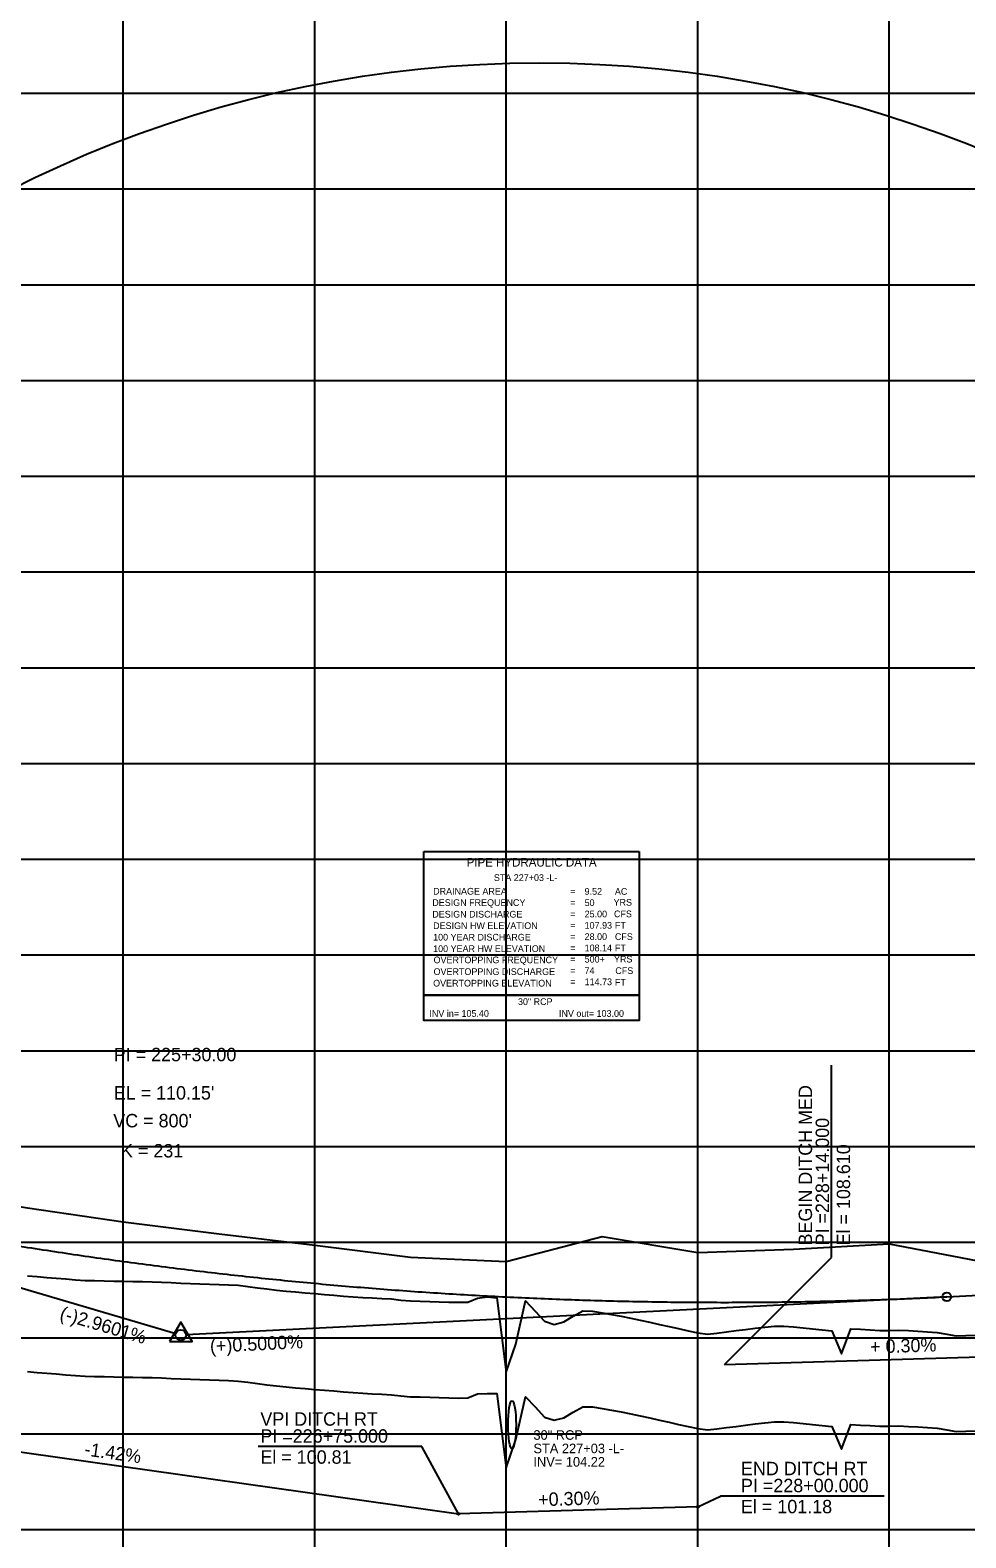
# Model space of a CAD drawing. Extents: x 2345490 to 2436403, y 465165 to 573888.
# Drawn here: x 2402773 to 2403262, y 564872 to 565659 of the extents above; entities that cross this region are included whole.
import ezdxf

# ---------------------------------------------------------------- set-up
doc = ezdxf.new("R2010")
doc.units = 0
for name, color, linetype in [('Old_Level_1', 7, 'Continuous'), ('Old_Level_2', 7, 'Continuous'), ('Old_Level_3', 7, 'Continuous'), ('Old_Level_4', 7, 'Continuous'), ('Old_Level_57', 7, 'Continuous'), ('Old_Level_62', 7, 'Continuous'), ('Old_Level_63', 7, 'Continuous')]:
    doc.layers.add(name, color=color, linetype=linetype)

msp = doc.modelspace()

# ---------------------------------------------------------------- linework, layer by layer
at = {"layer": 'Old_Level_1'}
for points in [[(2402771.5425, 564958.97175), (2402776.5425, 564958.561), (2402781.5425, 564958.1515), (2402786.5425, 564957.743), (2402791.5425, 564957.336), (2402796.5425, 564956.92975), (2402801.5425, 564956.578), (2402806.5425, 564956.469), (2402811.5425, 564956.3615), (2402816.5425, 564956.25525), (2402821.5425, 564956.15), (2402826.5425, 564956.04625), (2402831.5425, 564955.94375), (2402836.5425, 564955.83425), (2402841.5425, 564955.667), (2402846.5425, 564955.4255), (2402851.5425, 564955.23275), (2402856.5425, 564955.05325), (2402861.5425, 564954.87525), (2402866.5425, 564954.6985), (2402871.5425, 564954.5235)], [(2402871.5425, 564954.5235), (2402876.5425, 564954.34975), (2402881.5425, 564954.0325), (2402886.5425, 564953.3925), (2402891.5425, 564952.754), (2402896.5425, 564952.1165), (2402901.5425, 564951.4805), (2402906.5425, 564951.0175), (2402911.5425, 564950.5755), (2402916.5425, 564950.1345), (2402921.5425, 564949.70225), (2402926.5425, 564949.282), (2402931.5425, 564948.86325), (2402936.5425, 564948.44525), (2402941.5425, 564948.0285), (2402946.5425, 564947.68525), (2402951.5425, 564947.425), (2402956.5425, 564947.16625), (2402961.5425, 564946.905), (2402966.5425, 564946.29275), (2402971.5425, 564945.86475), (2402976.5425, 564945.72625), (2402981.5425, 564945.58875), (2402986.5425, 564945.452), (2402991.5425, 564945.3165), (2402996.5425, 564945.18175), (2403001.5425, 564945.198), (2403006.5425, 564947.38775), (2403011.5425, 564947.4585), (2403016.5425, 564947.55475), (2403021.5425, 564908.7185), (2403026.5425, 564923.52875), (2403031.5425, 564945.87025), (2403036.5425, 564940.549), (2403041.5425, 564935.226), (2403046.5425, 564933.5305), (2403051.5425, 564934.90525), (2403056.5425, 564937.7845), (2403061.5425, 564940.65175), (2403066.5425, 564940.57375), (2403071.5425, 564939.71475), (2403076.5425, 564938.8555), (2403081.5425, 564937.99675), (2403086.5425, 564936.95925), (2403091.5425, 564935.8675), (2403096.5425, 564934.75825), (2403101.5425, 564933.6495), (2403106.5425, 564932.541), (2403111.5425, 564931.4225), (2403116.5425, 564930.304), (2403121.5425, 564929.18575), (2403126.5425, 564928.53075), (2403131.5425, 564929.14175), (2403136.5425, 564929.75675), (2403141.5425, 564930.37575), (2403146.5425, 564930.99875), (2403151.5425, 564931.626), (2403156.5425, 564932.257), (2403161.5425, 564932.7085), (2403166.5425, 564932.763), (2403171.5425, 564932.31075), (2403176.5425, 564931.80475), (2403181.5425, 564931.3), (2403186.5425, 564930.79625), (2403191.5425, 564930.294), (2403196.5425, 564918.529), (2403201.5425, 564931.3495), (2403206.5425, 564931.0555), (2403211.5425, 564930.76325), (2403216.5425, 564930.4725), (2403221.5425, 564930.526), (2403226.5425, 564930.65175), (2403231.5425, 564930.35825), (2403236.5425, 564930.06475), (2403241.5425, 564929.77175), (2403246.5425, 564929.479), (2403251.5425, 564928.64275), (2403256.5425, 564927.65525), (2403261.5425, 564927.80625), (2403266.5425, 564927.95875)]]:
    msp.add_lwpolyline(points, dxfattribs=at)
at = {"layer": 'Old_Level_2'}
for p, q in [((2402451.5425, 565096.43975), (2402848.90575, 564978.8145)), ((2403251.5425, 564998.034), (2402854.28925, 564978.17125)), ((2403251.5425, 564998.034), (2403271.5425, 564999.034))]:
    msp.add_line(p, q, dxfattribs=at)
msp.add_lwpolyline([(2402845.68225, 564974.60625), (2402857.42475, 564974.60625), (2402851.55375, 564984.732)], close=True, dxfattribs=at)
for centre, radius in [((2403251.5425, 564998.034), 2.25), ((2402851.5425, 564978.034), 2.75)]:
    msp.add_circle(centre, radius, dxfattribs=at)
msp.add_spline([(2402451.5425, 565096.43975), (2402467.5425, 565091.75875), (2402483.5425, 565087.18875), (2402499.5425, 565082.72925), (2402515.5425, 565078.3805), (2402531.5425, 565074.1425), (2402547.5425, 565070.01525), (2402563.5425, 565065.99875), (2402579.5425, 565062.093), (2402595.5425, 565058.298), (2402611.5425, 565054.6135), (2402627.5425, 565051.04), (2402643.5425, 565047.577), (2402659.5425, 565044.225), (2402675.5425, 565040.9835), (2402691.5425, 565037.85275), (2402707.5425, 565034.83275), (2402723.5425, 565031.9235), (2402739.5425, 565029.125), (2402755.5425, 565026.437), (2402771.5425, 565023.86), (2402787.5425, 565021.3935), (2402803.5425, 565019.038), (2402819.5425, 565016.793), (2402835.5425, 565014.65875), (2402851.5425, 565012.63525), (2402867.5425, 565010.7225), (2402883.5425, 565008.9205), (2402899.5425, 565007.22925), (2402915.5425, 565005.64875), (2402931.5425, 565004.17875), (2402947.5425, 565002.81975), (2402963.5425, 565001.57125), (2402979.5425, 565000.4335), (2402995.5425, 564999.40675), (2403011.5425, 564998.4905), (2403027.5425, 564997.685), (2403043.5425, 564996.99), (2403059.5425, 564996.406), (2403075.5425, 564995.93275), (2403091.5425, 564995.57), (2403107.5425, 564995.31825), (2403123.5425, 564995.177), (2403139.5425, 564995.14675), (2403155.5425, 564995.227), (2403171.5425, 564995.418), (2403187.5425, 564995.71975), (2403203.5425, 564996.13225), (2403219.5425, 564996.65525), (2403235.5425, 564997.28925), (2403251.5425, 564998.034)], degree=3, dxfattribs=at)
at = {"layer": 'Old_Level_3'}
for p, q in [((2403191.42039, 565018.51189), (2403191.42039, 565118.92023)), ((2403135.5425, 564962.634), (2403191.42039, 565018.51189)), ((2402671.54246, 564930.734), (2402996.5427, 564884.634)), ((2402977.38123, 564919.86066), (2402891.98618, 564919.86066)), ((2402996.5427, 564884.634), (2402977.38123, 564919.86066)), ((2403121.5425, 564888.334), (2403133.49789, 564893.99187)), ((2403218.89294, 564893.99187), (2403133.49789, 564893.99187)), ((2403121.5425, 564888.334), (2402996.5427, 564884.634))]:
    msp.add_line(p, q, dxfattribs=at)
msp.add_lwpolyline([(2403135.5425, 564962.634), (2403402.5425, 564970.634)], dxfattribs=at)
for centre in [(2402996.5427, 564884.634), (2403121.5425, 564888.334)]:
    msp.add_circle(centre, 0.5, dxfattribs=at)
msp.add_ellipse((2403024.5425, 564931.234), major_axis=(0, 12.5), ratio=0.166912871, dxfattribs=at)
at = {"layer": 'Old_Level_4'}
for p, q in [((2402978.4365, 565230.5174), (2403090.9365, 565230.5174)), ((2402978.4365, 565155.5174), (2402978.4365, 565230.5174)), ((2403090.9365, 565230.5174), (2403090.9365, 565155.5174)), ((2403090.9365, 565155.5174), (2402978.4365, 565155.5174))]:
    msp.add_line(p, q, dxfattribs=at)
msp.add_lwpolyline([(2402978.4365, 565155.5174), (2403090.9365, 565155.5174), (2403090.9365, 565142.3024), (2402978.4365, 565142.3024)], close=True, dxfattribs=at)
at = {"layer": 'Old_Level_57'}
for p, q in [((2402821.54225, 564276.534), (2402821.54225, 566615.2835)), ((2402921.54225, 564276.534), (2402921.54225, 566615.2835)), ((2403021.54225, 564276.534), (2403021.54225, 566615.2835)), ((2403121.54225, 564276.534), (2403121.54225, 566615.2835)), ((2403221.54225, 564276.534), (2403221.54225, 566615.2835)), ((2381271.5425, 565626.534), (2410861.12275, 565626.534)), ((2381271.5425, 565576.534), (2410861.12275, 565576.534)), ((2381271.5425, 565526.534), (2410861.12275, 565526.534)), ((2381271.5425, 565476.534), (2410861.12275, 565476.534)), ((2381271.5425, 565426.534), (2410861.12275, 565426.534)), ((2381271.5425, 565376.534), (2410861.12275, 565376.534)), ((2381271.5425, 565326.534), (2410861.12275, 565326.534)), ((2381271.5425, 565276.534), (2410861.12275, 565276.534)), ((2381271.5425, 565226.534), (2410861.12275, 565226.534)), ((2381271.5425, 565176.534), (2410861.12275, 565176.534)), ((2381271.5425, 565126.534), (2410861.12275, 565126.534)), ((2381271.5425, 565076.534), (2410861.12275, 565076.534)), ((2381271.5425, 565026.534), (2410861.12275, 565026.534)), ((2381271.5425, 564976.534), (2410861.12275, 564976.534)), ((2381271.5425, 564926.534), (2410861.12275, 564926.534)), ((2381271.5425, 564876.534), (2410861.12275, 564876.534))]:
    msp.add_line(p, q, dxfattribs=at)
at = {"layer": 'Old_Level_62'}
msp.add_line((2403021.5425, 565016.434), (2403071.5425, 565029.534), dxfattribs=at)
msp.add_lwpolyline([(2402521.5425, 565050.534), (2402571.5425, 565043.634), (2402621.5425, 565067.234), (2402671.5425, 565063.834), (2402721.5425, 565052.934), (2402771.5425, 565044.534), (2402821.5425, 565037.234), (2402871.5425, 565030.934), (2402921.5425, 565024.934), (2402971.5425, 565018.734), (2403021.5425, 565016.434)], dxfattribs=at)
msp.add_circle((2403039.02021, 565034.37016), 608.04403, dxfattribs=at)
at = {"layer": 'Old_Level_63'}
for points in [[(2403071.5425, 565029.534), (2403121.5425, 565021.134), (2403171.5425, 565022.834), (2403221.5425, 565025.634), (2403271.5425, 565016.034), (2403321.5425, 565003.834), (2403371.5425, 565004.234), (2403421.5425, 565004.034), (2403471.5425, 565002.734), (2403521.5425, 564999.234), (2403571.5425, 564995.734)], [(2402771.5425, 565008.96725), (2402776.5425, 565008.5565), (2402781.5425, 565008.147), (2402786.5425, 565007.7385), (2402791.5425, 565007.3315), (2402796.5425, 565006.92525), (2402801.5425, 565006.57225), (2402806.5425, 565006.46325), (2402811.5425, 565006.35575), (2402816.5425, 565006.24925), (2402821.5425, 565006.14425), (2402826.5425, 565006.0405), (2402831.5425, 565005.938), (2402836.5425, 565005.82825), (2402841.5425, 565005.6615), (2402846.5425, 565005.42), (2402851.5425, 565005.22625), (2402856.5425, 565005.04675), (2402861.5425, 565004.8685), (2402866.5425, 565004.692), (2402871.5425, 565004.51675)], [(2402871.5425, 565004.51675), (2402876.5425, 565004.34325), (2402881.5425, 565004.028), (2402886.5425, 565003.388), (2402891.5425, 565002.74925), (2402896.5425, 565002.112), (2402901.5425, 565001.476), (2402906.5425, 565001.01325), (2402911.5425, 565000.57125), (2402916.5425, 565000.13025), (2402921.5425, 564999.698), (2402926.5425, 564999.27775), (2402931.5425, 564998.85875), (2402936.5425, 564998.441), (2402941.5425, 564998.02425), (2402946.5425, 564997.6785), (2402951.5425, 564997.41825), (2402956.5425, 564997.15975), (2402961.5425, 564996.89925), (2402966.5425, 564996.28725), (2402971.5425, 564995.86025), (2402976.5425, 564995.722), (2402981.5425, 564995.58425), (2402986.5425, 564995.44775), (2402991.5425, 564995.312), (2402996.5425, 564995.17725), (2403001.5425, 564995.19125), (2403006.5425, 564997.37425), (2403011.5425, 564997.96125), (2403016.5425, 564997.51725), (2403021.5425, 564958.72), (2403026.5425, 564973.28475), (2403031.5425, 564995.8955), (2403036.5425, 564990.57425), (2403041.5425, 564985.2515), (2403046.5425, 564983.6105), (2403051.5425, 564984.95625), (2403056.5425, 564987.83575), (2403061.5425, 564990.70325), (2403066.5425, 564990.5755), (2403071.5425, 564989.71625), (2403076.5425, 564988.85725), (2403081.5425, 564987.9985), (2403086.5425, 564986.9615), (2403091.5425, 564985.86925), (2403096.5425, 564984.76), (2403101.5425, 564983.65125), (2403106.5425, 564982.54275), (2403111.5425, 564981.42425), (2403116.5425, 564980.3055), (2403121.5425, 564979.18725), (2403126.5425, 564978.50725), (2403131.5425, 564979.11825), (2403136.5425, 564979.73325), (2403141.5425, 564980.35225), (2403146.5425, 564980.97525), (2403151.5425, 564981.60225), (2403156.5425, 564982.2335), (2403161.5425, 564982.6865), (2403166.5425, 564982.741), (2403171.5425, 564982.306), (2403176.5425, 564981.8), (2403181.5425, 564981.295), (2403186.5425, 564980.7915), (2403191.5425, 564980.289), (2403196.5425, 564968.238), (2403201.5425, 564981.34225), (2403206.5425, 564981.0485), (2403211.5425, 564980.756), (2403216.5425, 564980.46525), (2403221.5425, 564980.522), (2403226.5425, 564980.65125), (2403231.5425, 564980.3575), (2403236.5425, 564980.06425), (2403241.5425, 564979.77125), (2403246.5425, 564979.47825), (2403251.5425, 564978.59525), (2403256.5425, 564977.6455), (2403261.5425, 564977.79625), (2403266.5425, 564977.94875)]]:
    msp.add_lwpolyline(points, dxfattribs=at)

# ---------------------------------------------------------------- texts
at = {"layer": 'Old_Level_2'}
for s, height, p in [('PI = 225+30.00', 7.0000005, (2402816.5425, 565121.034)), ("EL = 110.15'", 7.0000005, (2402816.5425, 565101.034)), ("VC = 800'", 7.000001, (2402816.30075, 565086.523)), ('K = 231', 7.000001, (2402820.3285, 565070.80925))]:
    msp.add_text(s, height=height, dxfattribs=at).set_placement(p)
for s, rotation, p in [('(-)2.9601%', 343.51048333, (2402787.892, 564986.4465)), ('(+)0.5000%', 2.86240556, (2402866.9485, 564968.7915))]:
    msp.add_text(s, height=7.000001, rotation=rotation, dxfattribs=at).set_placement(p)
at = {"layer": 'Old_Level_3'}
for s, height, rotation, p in [('BEGIN DITCH MED', 7.0000005, 90, (2403181.2239, 565024.85469)), ('PI =228+14.000', 7.0000005, 90, (2403190.0978, 565024.85469)), ('El = 108.610', 7.0000005, 90, (2403201.0978, 565024.85469)), ('+ 0.30%', 7.000001, 1.71621389, (2403211.65324, 564968.47165)), ('VPI DITCH RT', 7.0000005, 360, (2402893.11027, 564930.73456)), ('VPI DITCH RT', 7.0000005, 360, (2402893.11027, 564930.73456)), ('PI =226+75.000', 7.0000005, 360, (2402893.11027, 564921.86066)), ('PI =226+75.000', 7.0000005, 360, (2402893.11027, 564921.86066)), ('-1.42%', 7, 351.9266785, (2402800.95771, 564915.22886)), ('El = 100.81', 7.0000005, 360, (2402893.11027, 564910.86066)), ('El = 100.81', 7.0000005, 360, (2402893.11027, 564910.86066)), ('END DITCH RT', 7.0000005, 360, (2403144.10206, 564904.86577)), ('END DITCH RT', 7.0000005, 360, (2403144.10206, 564904.86577)), ('PI =228+00.000', 7.0000005, 360, (2403144.10206, 564895.99187)), ('PI =228+00.000', 7.0000005, 360, (2403144.10206, 564895.99187)), ('+0.30%', 7, 1.6954627, (2403038.29412, 564888.65311)), ('El = 101.18', 7.0000005, 360, (2403144.10206, 564884.99187)), ('El = 101.18', 7.0000005, 360, (2403144.10206, 564884.99187))]:
    msp.add_text(s, height=height, rotation=rotation, dxfattribs=at).set_placement(p)
for s, height, p in [('30" RCP', 5, (2403035.72418, 564923.36322)), ('STA 227+03 -L-', 4.9999995, (2403035.72418, 564916.36322)), ('INV= 104.22', 4.9999995, (2403035.72418, 564909.36322))]:
    msp.add_text(s, height=height, dxfattribs=at).set_placement(p)
at = {"layer": 'Old_Level_4'}
for s, height, p in [('PIPE HYDRAULIC DATA', 4.49985, (2403000.8365, 565222.6924)), ('STA 227+03 -L-', 3.4998, (2403015.05725, 565215.1919)), ('DESIGN FREQUENCY', 3.49995, (2402982.8865, 565202.1424)), ('DRAINAGE AREA', 3.49995, (2402983.3365, 565208.0674)), ('=        ', 3.49995, (2403054.9865, 565207.9674)), ('=        ', 3.49995, (2403054.9865, 565202.0674)), ('50', 3.49995, (2403062.447, 565202.0669)), ('9.52', 3.49995, (2403062.447, 565207.9669)), ('YRS', 3.49995, (2403077.5615, 565202.2674)), ('AC', 3.49995, (2403078.2615, 565207.9674)), ('DESIGN DISCHARGE', 3.49995, (2402982.8865, 565196.0674)), ('=        ', 3.49995, (2403054.9865, 565196.1674)), ('25.00', 3.49995, (2403062.447, 565196.1669)), ('CFS', 3.49995, (2403077.7865, 565196.2424)), ('DESIGN HW ELEVATION', 3.49995, (2402983.3365, 565190.0674)), ('=        ', 3.49995, (2403054.9865, 565190.2674)), ('107.93', 3.49995, (2403062.447, 565190.2669)), ('FT', 3.49995, (2403078.2615, 565190.2674)), ('100 YEAR DISCHARGE', 3.49995, (2402983.3365, 565184.0674)), ('100 YEAR HW ELEVATION', 3.49995, (2402983.3365, 565178.0674)), ('=        ', 3.49995, (2403054.9865, 565184.3674)), ('=        ', 3.49995, (2403054.9865, 565178.4674)), ('28.00', 3.49995, (2403062.447, 565184.3669)), ('108.14', 3.49995, (2403062.447, 565178.46715)), ('CFS', 3.49995, (2403078.2615, 565184.3674)), ('FT', 3.49995, (2403078.2615, 565178.4674)), ('OVERTOPPING FREQUENCY', 3.49995, (2402983.5615, 565172.2174)), ('=        ', 3.49995, (2403054.9865, 565172.5674)), ('500+', 3.49995, (2403062.447, 565172.56715)), ('YRS', 3.49995, (2403077.7865, 565172.6174)), ('OVERTOPPING DISCHARGE', 3.49995, (2402983.5615, 565166.0924)), ('=        ', 3.49995, (2403054.9865, 565166.6674)), ('74', 3.49995, (2403062.447, 565166.66715)), ('CFS', 3.49995, (2403078.4865, 565166.5924)), ('OVERTOPPING ELEVATION', 3.49995, (2402983.3365, 565160.0674)), ('=        ', 3.49995, (2403054.9865, 565160.7674)), ('114.73', 3.49995, (2403062.447, 565160.76715)), ('FT', 3.49995, (2403078.2615, 565160.5674)), ('30" RCP', 3.4998, (2403027.64225, 565150.41515)), ('INV in= 105.40', 3.4998, (2402981.369, 565144.2294)), ('INV out= 103.00', 3.4998, (2403049.04575, 565144.2294))]:
    msp.add_text(s, height=height, dxfattribs=at).set_placement(p)

doc.saveas('drawing.dxf')
